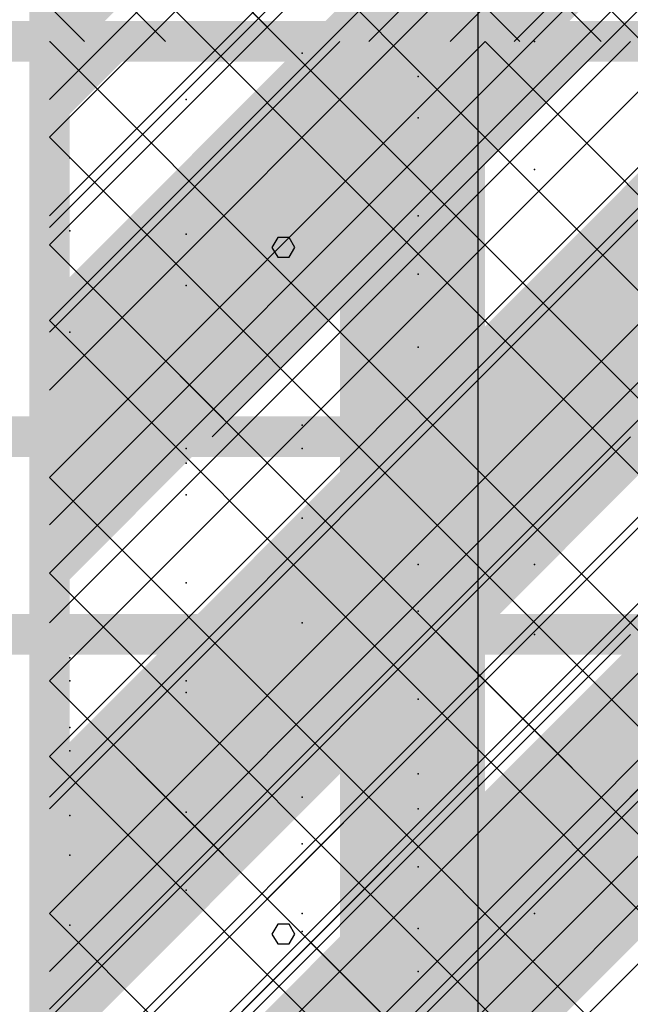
# Model space of a CAD drawing. Extents: x -2 to 113, y -136 to 16.
# Tile 266 of 541: x 49.71 to 51.25, y -33.07 to -30.58. Entities that reach past the tile are written whole.
import ezdxf

# ---------------------------------------------------------------- set-up
doc = ezdxf.new("R2010")
doc.units = 0
doc.header["$MEASUREMENT"] = 0
doc.linetypes.add('SOLID', pattern=[0])
doc.layers.get('0').update_dxf_attribs({"linetype": 'SOLID'})
for name, color, linetype in [('1', 7, 'SOLID'), ('10', 7, 'SOLID'), ('11', 7, 'SOLID'), ('12', 7, 'SOLID'), ('13', 7, 'SOLID'), ('14', 7, 'SOLID'), ('15', 7, 'SOLID'), ('16', 7, 'SOLID'), ('17', 7, 'SOLID'), ('18', 7, 'SOLID'), ('19', 7, 'SOLID'), ('2', 7, 'SOLID'), ('20', 7, 'SOLID'), ('21', 7, 'SOLID'), ('22', 7, 'SOLID'), ('23', 7, 'SOLID'), ('24', 7, 'SOLID'), ('25', 7, 'SOLID'), ('26', 7, 'SOLID'), ('27', 7, 'SOLID'), ('28', 7, 'SOLID'), ('29', 7, 'SOLID'), ('3', 7, 'SOLID'), ('30', 7, 'SOLID'), ('31', 7, 'SOLID'), ('32', 7, 'SOLID'), ('33', 7, 'SOLID'), ('34', 7, 'SOLID'), ('35', 7, 'SOLID'), ('36', 7, 'SOLID'), ('37', 7, 'SOLID'), ('38', 7, 'SOLID'), ('39', 7, 'SOLID'), ('4', 7, 'SOLID'), ('40', 7, 'SOLID'), ('41', 7, 'SOLID'), ('42', 7, 'SOLID'), ('43', 7, 'SOLID'), ('44', 7, 'SOLID'), ('45', 7, 'SOLID'), ('46', 7, 'SOLID'), ('47', 7, 'SOLID'), ('48', 7, 'SOLID'), ('49', 7, 'SOLID'), ('5', 7, 'SOLID'), ('50', 7, 'SOLID'), ('51', 7, 'SOLID'), ('52', 7, 'SOLID'), ('53', 7, 'SOLID'), ('54', 7, 'SOLID'), ('55', 7, 'SOLID'), ('56', 7, 'SOLID'), ('57', 7, 'SOLID'), ('58', 7, 'SOLID'), ('59', 7, 'SOLID'), ('6', 7, 'SOLID'), ('60', 7, 'SOLID'), ('61', 7, 'SOLID'), ('62', 7, 'SOLID'), ('63', 7, 'SOLID'), ('64', 7, 'SOLID'), ('65', 7, 'SOLID'), ('66', 7, 'SOLID'), ('67', 7, 'SOLID'), ('68', 7, 'SOLID'), ('7', 7, 'SOLID'), ('8', 7, 'SOLID'), ('9', 7, 'SOLID')]:
    doc.layers.add(name, color=color, linetype=linetype)

msp = doc.modelspace()

# ---------------------------------------------------------------- linework, layer by layer
at = {"color": 7, "linetype": 'SOLID', "const_width": 0.1029}
msp.add_lwpolyline([(49.7825, -13.1385), (49.7825, -125.6385)], dxfattribs=at)
at = {"color": 7}
for p in [(50.1281, -30.7856), (50.1281, -31.6679), (50.7163, -31.962), (49.8339, -32.2562), (50.4222, -32.5503), (51.0104, -32.8444)]:
    msp.add_point(p, dxfattribs=at)
at = {"layer": '1', "color": 7, "linetype": 'SOLID', "const_width": 0.1029}
for points in [[(49.7825, -13.1385), (49.7825, -125.6385)], [(13.0178, -30.6385), (13.7531, -30.6385), (14.4884, -38.5209), (48.3119, -38.5209), (49.0472, -30.6385), (49.7825, -30.6385)], [(49.7825, -30.6385), (54.1942, -30.6385)]]:
    msp.add_lwpolyline(points, dxfattribs=at)
at = {"layer": '1', "color": 7, "linetype": 'SOLID'}
for points in [[(49.7825, -32.1091), (51.2531, -30.6385)], [(50.2237, -33.1385), (52.7237, -30.6385)]]:
    msp.add_lwpolyline(points, dxfattribs=at)
at = {"layer": '1', "color": 7}
for p in [(50.1281, -30.7856), (50.7163, -31.0797), (49.8339, -31.3738), (50.4222, -31.6679), (51.0104, -31.962), (50.1281, -32.2562), (50.4222, -32.8444)]:
    msp.add_point(p, dxfattribs=at)
at = {"layer": '10', "color": 7, "linetype": 'SOLID', "const_width": 0.1029}
for points in [[(49.7825, -13.1385), (49.7825, -125.6385)], [(13.0178, -30.6385), (13.7531, -30.6385), (14.4884, -31.1422), (48.3119, -31.1422), (49.0472, -30.6385), (49.7825, -30.6385)], [(49.7825, -30.6385), (54.1942, -30.6385)]]:
    msp.add_lwpolyline(points, dxfattribs=at)
at = {"layer": '10', "color": 7, "linetype": 'SOLID'}
msp.add_lwpolyline([(50.6648, -30.6385), (54.1942, -27.1091)], dxfattribs=at)
at = {"layer": '10', "color": 7}
for points in [[(49.7825, -31.5797), (50.9589, -30.8738), (49.7825, -31.5797), (50.7237, -30.6385)], [(49.7825, -30.6385), (50.0178, -30.6385), (49.7825, -30.6385), (49.7825, -30.8738)], [(50.9589, -30.8738), (50.9589, -30.6385), (50.9589, -30.8738), (50.7237, -30.6385)], [(50.9589, -31.5797), (52.1354, -30.8738), (50.9589, -31.5797), (51.9001, -30.6385)], [(50.9589, -30.6385), (51.1942, -30.6385), (50.9589, -30.6385), (50.9589, -30.8738)], [(49.7825, -31.5797), (50.0178, -31.815), (49.7825, -31.5797), (50.9589, -30.8738)], [(50.9589, -31.5797), (51.1942, -31.815), (50.9589, -31.5797), (52.1354, -30.8738)], [(49.7825, -31.5797), (49.7825, -31.815), (49.7825, -31.5797), (50.0178, -31.815)], [(50.9589, -31.5797), (50.9589, -31.815), (50.9589, -31.5797), (50.7237, -31.815)], [(50.9589, -31.5797), (50.9589, -31.815), (50.9589, -31.5797), (51.1942, -31.815)], [(49.7825, -32.7562), (50.9589, -32.0503), (49.7825, -32.7562), (50.7237, -31.815)], [(49.7825, -31.815), (50.0178, -31.815), (49.7825, -31.815), (49.7825, -32.0503)], [(50.9589, -32.0503), (50.9589, -31.815), (50.9589, -32.0503), (50.7237, -31.815)], [(50.9589, -32.7562), (52.1354, -32.0503), (50.9589, -32.7562), (51.9001, -31.815)], [(50.9589, -31.815), (51.1942, -31.815), (50.9589, -31.815), (50.9589, -32.0503)], [(49.7825, -32.7562), (50.0178, -32.9915), (49.7825, -32.7562), (50.9589, -32.0503)], [(50.9589, -32.7562), (51.1942, -32.9915), (50.9589, -32.7562), (52.1354, -32.0503)], [(49.7825, -32.7562), (49.7825, -32.9915), (49.7825, -32.7562), (50.0178, -32.9915)], [(50.9589, -32.7562), (50.9589, -32.9915), (50.9589, -32.7562), (50.7237, -32.9915)], [(50.9589, -32.7562), (50.9589, -32.9915), (50.9589, -32.7562), (51.1942, -32.9915)], [(50.0178, -32.9915), (49.7826, -32.9915), (49.8708, -33.1385), (49.7826, -33.1385)], [(50.9589, -32.9915), (50.7237, -32.9915), (50.9589, -33.1385), (50.5766, -33.1385)], [(51.1942, -32.9915), (50.9589, -32.9915), (51.0472, -33.1385), (50.9589, -33.1385)]]:
    msp.add_solid(points, dxfattribs=at)
at = {"layer": '11', "color": 7, "linetype": 'SOLID', "const_width": 0.1029}
msp.add_lwpolyline([(49.7825, -13.1385), (49.7825, -125.6385)], dxfattribs=at)
at = {"layer": '11', "color": 7, "linetype": 'SOLID'}
for points in [[(50.8681, -45.6385), (50.8681, -25.6385)], [(50.4037, -31.1596), (50.3892, -31.1347), (50.3603, -31.1347), (50.3458, -31.1596), (50.3603, -31.1845), (50.3892, -31.1845), (50.4037, -31.1596)], [(50.4037, -32.8965), (50.3892, -32.8716), (50.3603, -32.8716), (50.3458, -32.8965), (50.3603, -32.9214), (50.3892, -32.9214), (50.4037, -32.8965)]]:
    msp.add_lwpolyline(points, dxfattribs=at)
at = {"layer": '12', "color": 7, "linetype": 'SOLID', "const_width": 0.1029}
for points in [[(49.7825, -13.1385), (49.7825, -125.6385)], [(13.0178, -31.6385), (13.7531, -31.6385), (14.4884, -42.1495), (48.3119, -42.1495), (49.0472, -31.6385), (49.7825, -31.6385)], [(49.7825, -31.6385), (54.1942, -31.6385)]]:
    msp.add_lwpolyline(points, dxfattribs=at)
at = {"layer": '12', "color": 7, "linetype": 'SOLID'}
for points in [[(49.7825, -31.1091), (51.2531, -29.6385)], [(50.7237, -31.6385), (52.7237, -29.6385)], [(49.7825, -33.1091), (51.2531, -31.6385)]]:
    msp.add_lwpolyline(points, dxfattribs=at)
at = {"layer": '12', "color": 7}
for p in [(50.4222, -30.6679), (51.0104, -30.962), (50.1281, -31.2562), (50.1281, -31.7856), (50.7163, -32.0797), (49.8339, -32.3738), (50.4222, -32.6679), (51.0104, -32.962)]:
    msp.add_point(p, dxfattribs=at)
at = {"layer": '13', "color": 7, "linetype": 'SOLID', "const_width": 0.1029}
msp.add_lwpolyline([(49.7825, -13.1385), (49.7825, -125.6385)], dxfattribs=at)
at = {"layer": '13', "color": 7, "linetype": 'SOLID'}
for points in [[(50.8681, -45.6385), (50.8681, -25.6385)], [(50.4037, -31.1596), (50.3892, -31.1347), (50.3603, -31.1347), (50.3458, -31.1596), (50.3603, -31.1845), (50.3892, -31.1845), (50.4037, -31.1596)], [(50.4037, -32.8965), (50.3892, -32.8716), (50.3603, -32.8716), (50.3458, -32.8965), (50.3603, -32.9214), (50.3892, -32.9214), (50.4037, -32.8965)]]:
    msp.add_lwpolyline(points, dxfattribs=at)
at = {"layer": '14', "color": 7, "linetype": 'SOLID', "const_width": 0.1029}
msp.add_lwpolyline([(49.7825, -13.1385), (49.7825, -125.6385)], dxfattribs=at)
at = {"layer": '14', "color": 7}
for p in [(50.4222, -30.6679), (51.0104, -30.962), (50.1281, -31.2562), (50.4222, -31.8444), (51.0104, -32.1385), (49.8339, -32.4326), (50.7163, -32.7267)]:
    msp.add_point(p, dxfattribs=at)
at = {"layer": '15', "color": 7, "linetype": 'SOLID', "const_width": 0.1029}
msp.add_lwpolyline([(49.7825, -13.1385), (49.7825, -125.6385)], dxfattribs=at)
at = {"layer": '15', "color": 7, "linetype": 'SOLID'}
for points in [[(50.8681, -45.6385), (50.8681, -25.6385)], [(50.4037, -31.1596), (50.3892, -31.1347), (50.3603, -31.1347), (50.3458, -31.1596), (50.3603, -31.1845), (50.3892, -31.1845), (50.4037, -31.1596)], [(50.4037, -32.8965), (50.3892, -32.8716), (50.3603, -32.8716), (50.3458, -32.8965), (50.3603, -32.9214), (50.3892, -32.9214), (50.4037, -32.8965)]]:
    msp.add_lwpolyline(points, dxfattribs=at)
at = {"layer": '16', "color": 7, "linetype": 'SOLID', "const_width": 0.1029}
msp.add_lwpolyline([(49.7825, -13.1385), (49.7825, -125.6385)], dxfattribs=at)
at = {"layer": '16', "color": 7, "linetype": 'SOLID'}
for points in [[(49.7825, -31.1091), (51.2531, -29.6385)], [(49.7825, -32.5797), (52.7237, -29.6385)], [(49.7825, -34.0503), (54.1942, -29.6385)]]:
    msp.add_lwpolyline(points, dxfattribs=at)
at = {"layer": '16', "color": 7}
for p in [(50.4222, -30.6679), (51.0104, -30.962), (50.1281, -31.2562), (50.4222, -31.8444), (51.0104, -32.1385), (49.8339, -32.4326), (50.7163, -32.7267)]:
    msp.add_point(p, dxfattribs=at)
at = {"layer": '17', "color": 7, "linetype": 'SOLID', "const_width": 0.1029}
msp.add_lwpolyline([(49.7825, -13.1385), (49.7825, -125.6385)], dxfattribs=at)
at = {"layer": '17', "color": 7, "linetype": 'SOLID'}
for points in [[(50.8681, -45.6385), (50.8681, -25.6385)], [(50.4037, -31.1596), (50.3892, -31.1347), (50.3603, -31.1347), (50.3458, -31.1596), (50.3603, -31.1845), (50.3892, -31.1845), (50.4037, -31.1596)], [(50.4037, -32.8965), (50.3892, -32.8716), (50.3603, -32.8716), (50.3458, -32.8965), (50.3603, -32.9214), (50.3892, -32.9214), (50.4037, -32.8965)]]:
    msp.add_lwpolyline(points, dxfattribs=at)
at = {"layer": '18', "color": 7, "linetype": 'SOLID', "const_width": 0.1029}
for points in [[(49.7825, -13.1385), (49.7825, -125.6385)], [(13.0178, -30.6385), (13.7531, -30.6385), (14.4884, -39.1771), (48.3119, -39.1771), (49.0472, -30.6385), (49.7825, -30.6385)], [(49.7825, -30.6385), (54.1942, -30.6385)]]:
    msp.add_lwpolyline(points, dxfattribs=at)
at = {"layer": '18', "color": 7, "linetype": 'SOLID'}
for points in [[(50.2237, -30.6385), (52.7237, -28.1385)], [(49.7825, -32.1091), (51.2531, -30.6385)], [(50.2237, -33.1385), (52.7237, -30.6385)]]:
    msp.add_lwpolyline(points, dxfattribs=at)
at = {"layer": '18', "color": 7}
for p in [(51.0104, -30.6385), (50.1281, -30.7856), (50.7163, -31.0797), (49.8339, -31.3738), (50.4222, -31.6679), (51.0104, -31.962), (50.1281, -32.2562), (50.4222, -32.8444)]:
    msp.add_point(p, dxfattribs=at)
at = {"layer": '19', "color": 7, "linetype": 'SOLID', "const_width": 0.1029}
msp.add_lwpolyline([(49.7825, -13.1385), (49.7825, -125.6385)], dxfattribs=at)
at = {"layer": '19', "color": 7, "linetype": 'SOLID'}
for points in [[(50.8681, -45.6385), (50.8681, -25.6385)], [(50.4037, -31.1596), (50.3892, -31.1347), (50.3603, -31.1347), (50.3458, -31.1596), (50.3603, -31.1845), (50.3892, -31.1845), (50.4037, -31.1596)], [(50.4037, -32.8965), (50.3892, -32.8716), (50.3603, -32.8716), (50.3458, -32.8965), (50.3603, -32.9214), (50.3892, -32.9214), (50.4037, -32.8965)]]:
    msp.add_lwpolyline(points, dxfattribs=at)
at = {"layer": '2', "color": 7, "linetype": 'SOLID', "const_width": 0.1029}
for points in [[(49.7825, -13.1385), (49.7825, -125.6385)], [(13.0178, -31.6385), (13.7531, -31.6385), (14.4884, -41.0521), (48.3119, -41.0521), (49.0472, -31.6385), (49.7825, -31.6385)], [(49.7825, -31.6385), (54.1942, -31.6385)]]:
    msp.add_lwpolyline(points, dxfattribs=at)
at = {"layer": '2', "color": 7}
for p in [(50.7163, -30.7267), (50.4222, -31.6091), (50.1281, -31.7856), (50.7163, -32.0797), (49.8339, -32.3738), (50.4222, -32.6679), (51.0104, -32.962)]:
    msp.add_point(p, dxfattribs=at)
at = {"layer": '20', "color": 7, "linetype": 'SOLID', "const_width": 0.1029}
msp.add_lwpolyline([(49.7825, -13.1385), (49.7825, -125.6385)], dxfattribs=at)
at = {"layer": '20', "color": 7}
for p in [(50.7163, -30.7267), (50.4222, -31.6091), (49.8339, -32.1973), (50.7163, -32.4915), (50.1281, -32.7856)]:
    msp.add_point(p, dxfattribs=at)
at = {"layer": '21', "color": 7, "linetype": 'SOLID', "const_width": 0.1029}
msp.add_lwpolyline([(49.7825, -13.1385), (49.7825, -125.6385)], dxfattribs=at)
at = {"layer": '21', "color": 7, "linetype": 'SOLID'}
for points in [[(50.8681, -45.6385), (50.8681, -25.6385)], [(50.4037, -31.1596), (50.3892, -31.1347), (50.3603, -31.1347), (50.3458, -31.1596), (50.3603, -31.1845), (50.3892, -31.1845), (50.4037, -31.1596)], [(50.4037, -32.8965), (50.3892, -32.8716), (50.3603, -32.8716), (50.3458, -32.8965), (50.3603, -32.9214), (50.3892, -32.9214), (50.4037, -32.8965)]]:
    msp.add_lwpolyline(points, dxfattribs=at)
at = {"layer": '22', "color": 7, "linetype": 'SOLID', "const_width": 0.1029}
for points in [[(49.7825, -13.1385), (49.7825, -125.6385)], [(13.0178, -30.6385), (13.7531, -30.6385), (14.4884, -31.1422), (48.3119, -31.1422), (49.0472, -30.6385), (49.7825, -30.6385)], [(49.7825, -30.6385), (54.1942, -30.6385)]]:
    msp.add_lwpolyline(points, dxfattribs=at)
at = {"layer": '22', "color": 7, "linetype": 'SOLID'}
msp.add_lwpolyline([(50.6648, -30.6385), (54.1942, -27.1091)], dxfattribs=at)
at = {"layer": '22', "color": 7}
for p in [(50.1281, -30.7856), (50.7163, -31.0797), (49.8339, -31.3738), (50.4222, -31.6679), (51.0104, -31.962), (50.1281, -32.2562), (50.4222, -32.8444)]:
    msp.add_point(p, dxfattribs=at)
at = {"layer": '23', "color": 7, "linetype": 'SOLID', "const_width": 0.1029}
msp.add_lwpolyline([(49.7825, -13.1385), (49.7825, -125.6385)], dxfattribs=at)
at = {"layer": '23', "color": 7, "linetype": 'SOLID'}
for points in [[(50.8681, -45.6385), (50.8681, -25.6385)], [(50.4037, -31.1596), (50.3892, -31.1347), (50.3603, -31.1347), (50.3458, -31.1596), (50.3603, -31.1845), (50.3892, -31.1845), (50.4037, -31.1596)], [(50.4037, -32.8965), (50.3892, -32.8716), (50.3603, -32.8716), (50.3458, -32.8965), (50.3603, -32.9214), (50.3892, -32.9214), (50.4037, -32.8965)]]:
    msp.add_lwpolyline(points, dxfattribs=at)
at = {"layer": '24', "color": 7, "linetype": 'SOLID', "const_width": 0.1029}
for points in [[(49.7825, -13.1385), (49.7825, -125.6385)], [(13.0178, -30.6385), (13.7531, -30.6385), (14.4884, -31.1422), (48.3119, -31.1422), (49.0472, -30.6385), (49.7825, -30.6385)], [(49.7825, -30.6385), (54.1942, -30.6385)]]:
    msp.add_lwpolyline(points, dxfattribs=at)
at = {"layer": '24', "color": 7, "linetype": 'SOLID'}
msp.add_lwpolyline([(50.6648, -30.6385), (54.1942, -27.1091)], dxfattribs=at)
at = {"layer": '24', "color": 7}
msp.add_solid([(50.5178, -60.6385), (50.8854, -60.6385), (50.5178, -30.6385), (50.8854, -30.6385)], dxfattribs=at)
at = {"layer": '25', "color": 7, "linetype": 'SOLID', "const_width": 0.1029}
msp.add_lwpolyline([(49.7825, -13.1385), (49.7825, -125.6385)], dxfattribs=at)
at = {"layer": '25', "color": 7, "linetype": 'SOLID'}
for points in [[(50.8681, -45.6385), (50.8681, -25.6385)], [(50.4037, -31.1596), (50.3892, -31.1347), (50.3603, -31.1347), (50.3458, -31.1596), (50.3603, -31.1845), (50.3892, -31.1845), (50.4037, -31.1596)], [(50.4037, -32.8965), (50.3892, -32.8716), (50.3603, -32.8716), (50.3458, -32.8965), (50.3603, -32.9214), (50.3892, -32.9214), (50.4037, -32.8965)]]:
    msp.add_lwpolyline(points, dxfattribs=at)
at = {"layer": '26', "color": 7, "linetype": 'SOLID', "const_width": 0.1029}
for points in [[(49.7825, -13.1385), (49.7825, -125.6385)], [(13.0178, -31.6385), (13.7531, -31.6385), (14.4884, -35.5484), (48.3119, -35.5484), (49.0472, -31.6385), (49.7825, -31.6385)], [(49.7825, -31.6385), (54.1942, -31.6385)]]:
    msp.add_lwpolyline(points, dxfattribs=at)
at = {"layer": '26', "color": 7}
for p in [(50.1281, -30.7856), (50.1281, -31.7856), (50.7163, -32.0797), (49.8339, -32.3738), (50.4222, -32.6679), (51.0104, -32.962)]:
    msp.add_point(p, dxfattribs=at)
at = {"layer": '27', "color": 7, "linetype": 'SOLID', "const_width": 0.1029}
msp.add_lwpolyline([(49.7825, -13.1385), (49.7825, -125.6385)], dxfattribs=at)
at = {"layer": '27', "color": 7}
for points in [[(49.7825, -31.2856), (50.9589, -30.5797), (49.7825, -31.2856), (50.7237, -30.3444)], [(50.9589, -31.2856), (52.1354, -30.5797), (50.9589, -31.2856), (51.9001, -30.3444)], [(49.7825, -31.2856), (50.0178, -31.5209), (49.7825, -31.2856), (50.9589, -30.5797)], [(50.9589, -31.2856), (51.1942, -31.5209), (50.9589, -31.2856), (52.1354, -30.5797)], [(49.7825, -31.2856), (49.7825, -31.5209), (49.7825, -31.2856), (50.0178, -31.5209)], [(50.9589, -31.2856), (50.9589, -31.5209), (50.9589, -31.2856), (50.7237, -31.5209)], [(50.9589, -31.2856), (50.9589, -31.5209), (50.9589, -31.2856), (51.1942, -31.5209)], [(49.7825, -32.462), (50.9589, -31.7562), (49.7825, -32.462), (50.7237, -31.5209)], [(49.7825, -31.5209), (50.0178, -31.5209), (49.7825, -31.5209), (49.7825, -31.7562)], [(50.9589, -31.7562), (50.9589, -31.5209), (50.9589, -31.7562), (50.7237, -31.5209)], [(50.9589, -32.462), (52.1354, -31.7562), (50.9589, -32.462), (51.9001, -31.5209)], [(50.9589, -31.5209), (51.1942, -31.5209), (50.9589, -31.5209), (50.9589, -31.7562)], [(49.7825, -32.462), (50.0178, -32.6973), (49.7825, -32.462), (50.9589, -31.7562)], [(50.9589, -32.462), (51.1942, -32.6973), (50.9589, -32.462), (52.1354, -31.7562)], [(49.7825, -32.462), (49.7825, -32.6973), (49.7825, -32.462), (50.0178, -32.6973)], [(50.9589, -32.462), (50.9589, -32.6973), (50.9589, -32.462), (50.7237, -32.6973)], [(50.9589, -32.462), (50.9589, -32.6973), (50.9589, -32.462), (51.1942, -32.6973)], [(49.7825, -32.6973), (50.0178, -32.6973), (49.7825, -32.6973), (49.7825, -32.9326)], [(50.7237, -32.6973), (50.2825, -33.1385), (50.7237, -32.6973), (50.7531, -33.1385)], [(50.9589, -32.9326), (50.9589, -32.6973), (50.9589, -32.9326), (50.7237, -32.6973)], [(50.7237, -32.6973), (50.7531, -33.1385), (50.7237, -32.6973), (50.9589, -32.9326)], [(50.9589, -32.6973), (51.1942, -32.6973), (50.9589, -32.6973), (50.9589, -32.9326)]]:
    msp.add_solid(points, dxfattribs=at)
at = {"layer": '28', "color": 7, "linetype": 'SOLID', "const_width": 0.1029}
msp.add_lwpolyline([(49.7825, -13.1385), (49.7825, -125.6385)], dxfattribs=at)
at = {"layer": '28', "color": 7}
for p in [(50.1281, -30.7856), (50.1281, -31.6679), (50.7163, -31.962), (49.8339, -32.2562), (50.4222, -32.5503), (51.0104, -32.8444)]:
    msp.add_point(p, dxfattribs=at)
at = {"layer": '29', "color": 7, "linetype": 'SOLID', "const_width": 0.1029}
msp.add_lwpolyline([(49.7825, -13.1385), (49.7825, -125.6385)], dxfattribs=at)
at = {"layer": '29', "color": 7}
for p in [(50.1281, -30.7856), (50.1281, -31.6679), (50.7163, -31.962), (49.8339, -32.2562), (50.4222, -32.5503), (51.0104, -32.8444)]:
    msp.add_point(p, dxfattribs=at)
at = {"layer": '3', "color": 7, "linetype": 'SOLID', "const_width": 0.1029}
msp.add_lwpolyline([(49.7825, -13.1385), (49.7825, -125.6385)], dxfattribs=at)
at = {"layer": '3', "color": 7, "linetype": 'SOLID'}
for points in [[(50.8681, -45.6385), (50.8681, -25.6385)], [(50.4037, -31.1596), (50.3892, -31.1347), (50.3603, -31.1347), (50.3458, -31.1596), (50.3603, -31.1845), (50.3892, -31.1845), (50.4037, -31.1596)], [(50.4037, -32.8965), (50.3892, -32.8716), (50.3603, -32.8716), (50.3458, -32.8965), (50.3603, -32.9214), (50.3892, -32.9214), (50.4037, -32.8965)]]:
    msp.add_lwpolyline(points, dxfattribs=at)
at = {"layer": '30', "color": 7, "linetype": 'SOLID', "const_width": 0.1029}
for points in [[(49.7825, -13.1385), (49.7825, -125.6385)], [(13.0178, -30.6385), (13.7531, -30.6385), (14.4884, -41.0521), (48.3119, -41.0521), (49.0472, -30.6385), (49.7825, -30.6385)], [(49.7825, -30.6385), (54.1942, -30.6385)]]:
    msp.add_lwpolyline(points, dxfattribs=at)
at = {"layer": '30', "color": 7, "linetype": 'SOLID'}
for points in [[(50.2237, -30.6385), (52.7237, -28.1385)], [(50.9589, -30.6385), (53.4589, -28.1385)], [(49.7825, -32.1091), (51.2531, -30.6385)], [(50.2237, -33.1385), (52.7237, -30.6385)]]:
    msp.add_lwpolyline(points, dxfattribs=at)
at = {"layer": '30', "color": 7}
for p in [(50.1281, -30.7856), (50.7163, -31.0797), (49.8339, -31.3738), (50.4222, -31.6679), (51.0104, -31.962), (50.1281, -32.2562), (50.4222, -32.8444)]:
    msp.add_point(p, dxfattribs=at)
at = {"layer": '31', "color": 7, "linetype": 'SOLID', "const_width": 0.1029}
msp.add_lwpolyline([(49.7825, -13.1385), (49.7825, -125.6385)], dxfattribs=at)
at = {"layer": '31', "color": 7, "linetype": 'SOLID'}
for points in [[(50.8681, -45.6385), (50.8681, -25.6385)], [(49.7825, -31.5209), (54.1942, -27.1091)], [(49.7825, -32.9915), (54.1942, -28.5797)], [(49.7825, -34.462), (54.1942, -30.0503)], [(50.4037, -31.1596), (50.3892, -31.1347), (50.3603, -31.1347), (50.3458, -31.1596), (50.3603, -31.1845), (50.3892, -31.1845), (50.4037, -31.1596)], [(50.4037, -32.8965), (50.3892, -32.8716), (50.3603, -32.8716), (50.3458, -32.8965), (50.3603, -32.9214), (50.3892, -32.9214), (50.4037, -32.8965)]]:
    msp.add_lwpolyline(points, dxfattribs=at)
at = {"layer": '31', "color": 7}
for p in [(50.1281, -30.7856), (50.1281, -31.6679), (50.7163, -31.962), (49.8339, -32.2562), (50.4222, -32.5503), (51.0104, -32.8444)]:
    msp.add_point(p, dxfattribs=at)
at = {"layer": '32', "color": 7, "linetype": 'SOLID', "const_width": 0.1029}
msp.add_lwpolyline([(49.7825, -13.1385), (49.7825, -125.6385)], dxfattribs=at)
at = {"layer": '32', "color": 7, "linetype": 'SOLID'}
for points in [[(49.7825, -31.5209), (54.1942, -27.1091)], [(49.7825, -32.9915), (54.1942, -28.5797)], [(49.7825, -34.462), (54.1942, -30.0503)]]:
    msp.add_lwpolyline(points, dxfattribs=at)
at = {"layer": '32', "color": 7}
for p in [(50.1281, -30.7856), (50.1281, -31.6679), (50.7163, -31.962), (49.8339, -32.2562), (50.4222, -32.5503), (51.0104, -32.8444)]:
    msp.add_point(p, dxfattribs=at)
at = {"layer": '33', "color": 7, "linetype": 'SOLID', "const_width": 0.1029}
msp.add_lwpolyline([(49.7825, -13.1385), (49.7825, -125.6385)], dxfattribs=at)
at = {"layer": '33', "color": 7, "linetype": 'SOLID'}
for points in [[(49.7825, -31.5209), (54.1942, -27.1091)], [(49.7825, -32.9915), (54.1942, -28.5797)], [(49.7825, -34.462), (54.1942, -30.0503)]]:
    msp.add_lwpolyline(points, dxfattribs=at)
at = {"layer": '33', "color": 7}
for p in [(50.1281, -30.7856), (50.1281, -31.6679), (50.7163, -31.962), (49.8339, -32.2562), (50.4222, -32.5503), (51.0104, -32.8444)]:
    msp.add_point(p, dxfattribs=at)
at = {"layer": '34', "color": 7, "linetype": 'SOLID', "const_width": 0.1029}
msp.add_lwpolyline([(49.7825, -13.1385), (49.7825, -125.6385)], dxfattribs=at)
at = {"layer": '34', "color": 7, "linetype": 'SOLID'}
for points in [[(49.7825, -31.5209), (54.1942, -27.1091)], [(49.7825, -32.9915), (54.1942, -28.5797)], [(49.7825, -34.462), (54.1942, -30.0503)]]:
    msp.add_lwpolyline(points, dxfattribs=at)
at = {"layer": '34', "color": 7}
for p in [(50.1281, -30.7856), (50.1281, -31.6679), (50.7163, -31.962), (49.8339, -32.2562), (50.4222, -32.5503), (51.0104, -32.8444)]:
    msp.add_point(p, dxfattribs=at)
at = {"layer": '35', "color": 7, "linetype": 'SOLID', "const_width": 0.1029}
msp.add_lwpolyline([(49.7825, -13.1385), (49.7825, -125.6385)], dxfattribs=at)
at = {"layer": '35', "color": 7, "linetype": 'SOLID'}
for points in [[(49.7825, -31.5209), (54.1942, -27.1091)], [(49.7825, -32.9915), (54.1942, -28.5797)], [(49.7825, -34.462), (54.1942, -30.0503)]]:
    msp.add_lwpolyline(points, dxfattribs=at)
at = {"layer": '35', "color": 7}
for p in [(50.1281, -30.7856), (50.1281, -31.6679), (50.7163, -31.962), (49.8339, -32.2562), (50.4222, -32.5503), (51.0104, -32.8444)]:
    msp.add_point(p, dxfattribs=at)
at = {"layer": '36', "color": 7, "linetype": 'SOLID', "const_width": 0.1029}
msp.add_lwpolyline([(49.7825, -13.1385), (49.7825, -125.6385)], dxfattribs=at)
at = {"layer": '36', "color": 7, "linetype": 'SOLID'}
for points in [[(49.7825, -31.5209), (54.1942, -27.1091)], [(49.7825, -32.9915), (54.1942, -28.5797)], [(49.7825, -34.462), (54.1942, -30.0503)]]:
    msp.add_lwpolyline(points, dxfattribs=at)
at = {"layer": '36', "color": 7}
for p in [(50.1281, -30.7856), (50.1281, -31.6679), (50.7163, -31.962), (49.8339, -32.2562), (50.4222, -32.5503), (51.0104, -32.8444)]:
    msp.add_point(p, dxfattribs=at)
at = {"layer": '37', "color": 7, "linetype": 'SOLID', "const_width": 0.1029}
msp.add_lwpolyline([(49.7825, -13.1385), (49.7825, -125.6385)], dxfattribs=at)
at = {"layer": '37', "color": 7, "linetype": 'SOLID'}
for points in [[(49.7825, -31.5209), (54.1942, -27.1091)], [(49.7825, -32.9915), (54.1942, -28.5797)], [(49.7825, -34.462), (54.1942, -30.0503)]]:
    msp.add_lwpolyline(points, dxfattribs=at)
at = {"layer": '37', "color": 7}
for p in [(50.1281, -30.7856), (50.1281, -31.6679), (50.7163, -31.962), (49.8339, -32.2562), (50.4222, -32.5503), (51.0104, -32.8444)]:
    msp.add_point(p, dxfattribs=at)
at = {"layer": '38', "color": 7, "linetype": 'SOLID', "const_width": 0.1029}
for points in [[(49.7825, -13.1385), (49.7825, -125.6385)], [(49.7825, -31.6385), (54.1942, -31.6385)]]:
    msp.add_lwpolyline(points, dxfattribs=at)
at = {"layer": '38', "color": 7, "linetype": 'SOLID'}
for points in [[(49.7825, -31.5209), (54.1942, -27.1091)], [(51.1354, -31.6385), (54.1942, -28.5797)]]:
    msp.add_lwpolyline(points, dxfattribs=at)
at = {"layer": '38', "color": 7}
msp.add_point((50.1281, -30.7856), dxfattribs=at)
at = {"layer": '39', "color": 7, "linetype": 'SOLID', "const_width": 0.1029}
msp.add_lwpolyline([(49.7825, -13.1385), (49.7825, -125.6385)], dxfattribs=at)
at = {"layer": '39', "color": 7, "linetype": 'SOLID'}
for points in [[(49.7825, -31.0797), (52.7237, -28.1385)], [(49.7825, -32.5503), (54.1942, -28.1385)], [(49.7825, -34.0209), (54.1942, -29.6091)]]:
    msp.add_lwpolyline(points, dxfattribs=at)
at = {"layer": '39', "color": 7}
for p in [(51.0104, -30.6385), (49.8339, -30.9326), (50.7163, -31.2267), (50.4222, -32.1091), (49.8339, -32.6973), (50.7163, -32.9915)]:
    msp.add_point(p, dxfattribs=at)
at = {"layer": '4', "color": 7, "linetype": 'SOLID', "const_width": 0.1029}
msp.add_lwpolyline([(49.7825, -13.1385), (49.7825, -125.6385)], dxfattribs=at)
at = {"layer": '4', "color": 7, "linetype": 'SOLID'}
for points in [[(49.7825, -31.1091), (51.2531, -29.6385)], [(49.7825, -32.5797), (52.7237, -29.6385)], [(50.1942, -33.6385), (54.1942, -29.6385)]]:
    msp.add_lwpolyline(points, dxfattribs=at)
at = {"layer": '4', "color": 7}
for p in [(50.4222, -30.6679), (51.0104, -30.962), (50.1281, -31.2562), (50.4222, -31.8444), (51.0104, -32.1385), (49.8339, -32.4326), (50.7163, -32.7267)]:
    msp.add_point(p, dxfattribs=at)
at = {"layer": '40', "color": 7, "linetype": 'SOLID', "const_width": 0.1029}
msp.add_lwpolyline([(49.7825, -13.1385), (49.7825, -125.6385)], dxfattribs=at)
at = {"layer": '40', "color": 7}
for p in [(50.1281, -30.7856), (50.1281, -31.6679), (50.7163, -31.962), (49.8339, -32.2562), (50.4222, -32.5503), (51.0104, -32.8444)]:
    msp.add_point(p, dxfattribs=at)
at = {"layer": '41', "color": 7, "linetype": 'SOLID', "const_width": 0.1029}
for points in [[(49.7825, -13.1385), (49.7825, -125.6385)], [(13.0178, -30.6385), (13.7531, -30.6385), (14.4884, -37.3021), (48.3119, -37.3021), (49.0472, -30.6385), (49.7825, -30.6385)], [(49.7825, -30.6385), (54.1942, -30.6385)]]:
    msp.add_lwpolyline(points, dxfattribs=at)
at = {"layer": '41', "color": 7}
for p in [(50.1281, -30.7856), (50.7163, -31.0797), (49.8339, -31.3738), (50.4222, -31.6679), (51.0104, -31.962), (50.1281, -32.2562), (50.4222, -32.8444)]:
    msp.add_point(p, dxfattribs=at)
for points in [[(50.0178, -30.4915), (49.7826, -30.4915), (49.8708, -30.6385), (49.7826, -30.6385)], [(50.9589, -30.4915), (50.7237, -30.4915), (50.9589, -30.6385), (50.5766, -30.6385)], [(51.1942, -30.4915), (50.9589, -30.4915), (51.0472, -30.6385), (50.9589, -30.6385)]]:
    msp.add_solid(points, dxfattribs=at)
at = {"layer": '42', "color": 7, "linetype": 'SOLID', "const_width": 0.1029}
msp.add_lwpolyline([(49.7825, -13.1385), (49.7825, -125.6385)], dxfattribs=at)
at = {"layer": '42', "color": 7}
for p in [(50.1281, -30.7856), (50.1281, -31.6679), (50.7163, -31.962), (49.8339, -32.2562), (50.4222, -32.5503), (51.0104, -32.8444)]:
    msp.add_point(p, dxfattribs=at)
at = {"layer": '43', "color": 7, "linetype": 'SOLID', "const_width": 0.1029}
msp.add_lwpolyline([(49.7825, -13.1385), (49.7825, -125.6385)], dxfattribs=at)
at = {"layer": '43', "color": 7, "linetype": 'SOLID'}
for points in [[(49.7825, -31.5209), (54.1942, -27.1091)], [(49.7825, -32.9915), (54.1942, -28.5797)], [(49.7825, -34.462), (54.1942, -30.0503)]]:
    msp.add_lwpolyline(points, dxfattribs=at)
at = {"layer": '43', "color": 7}
for p in [(50.1281, -30.7856), (50.1281, -31.6679), (50.7163, -31.962), (49.8339, -32.2562), (50.4222, -32.5503), (51.0104, -32.8444)]:
    msp.add_point(p, dxfattribs=at)
at = {"layer": '44', "color": 7, "linetype": 'SOLID', "const_width": 0.1029}
msp.add_lwpolyline([(49.7825, -13.1385), (49.7825, -125.6385)], dxfattribs=at)
at = {"layer": '44', "color": 7, "linetype": 'SOLID'}
for points in [[(50.8681, -45.6385), (50.8681, -25.6385)], [(50.4037, -31.1596), (50.3892, -31.1347), (50.3603, -31.1347), (50.3458, -31.1596), (50.3603, -31.1845), (50.3892, -31.1845), (50.4037, -31.1596)], [(50.4037, -32.8965), (50.3892, -32.8716), (50.3603, -32.8716), (50.3458, -32.8965), (50.3603, -32.9214), (50.3892, -32.9214), (50.4037, -32.8965)]]:
    msp.add_lwpolyline(points, dxfattribs=at)
at = {"layer": '45', "color": 7, "linetype": 'SOLID', "const_width": 0.1029}
for points in [[(49.7825, -13.1385), (49.7825, -125.6385)], [(13.0178, -30.6385), (13.7531, -30.6385), (14.4884, -33.0172), (48.3119, -33.0172), (49.0472, -30.6385), (49.7825, -30.6385)], [(49.7825, -30.6385), (54.1942, -30.6385)], [(13.0178, -32.1385), (13.7531, -32.1385), (14.4884, -39.1771), (48.3119, -39.1771), (49.0472, -32.1385), (49.7825, -32.1385)], [(49.7825, -32.1385), (54.1942, -32.1385)]]:
    msp.add_lwpolyline(points, dxfattribs=at)
at = {"layer": '45', "color": 7, "linetype": 'SOLID'}
msp.add_lwpolyline([(49.7825, -33.6091), (51.2531, -32.1385)], dxfattribs=at)
at = {"layer": '45', "color": 7}
for p in [(50.1281, -30.7856), (50.7163, -31.0797), (49.8339, -31.3738), (50.4222, -31.6679), (51.0104, -31.962), (50.1281, -32.2856), (50.7163, -32.5797), (49.8339, -32.8738)]:
    msp.add_point(p, dxfattribs=at)
at = {"layer": '46', "color": 7, "linetype": 'SOLID', "const_width": 0.1029}
msp.add_lwpolyline([(49.7825, -13.1385), (49.7825, -125.6385)], dxfattribs=at)
at = {"layer": '46', "color": 7, "linetype": 'SOLID'}
for points in [[(49.7825, -31.8609), (54.1942, -27.4491)], [(49.7825, -33.3315), (54.1942, -28.9197)]]:
    msp.add_lwpolyline(points, dxfattribs=at)
at = {"layer": '46', "color": 7}
for p in [(50.7163, -30.8315), (50.1281, -31.1256), (50.1281, -32.0079), (50.7163, -32.302), (49.8339, -32.5962), (50.4222, -32.8903)]:
    msp.add_point(p, dxfattribs=at)
at = {"layer": '47', "color": 7, "linetype": 'SOLID', "const_width": 0.1029}
for points in [[(49.7825, -13.1385), (49.7825, -125.6385)], [(13.0178, -30.6385), (13.7531, -30.6385), (14.4884, -38.5209), (48.3119, -38.5209), (49.0472, -30.6385), (49.7825, -30.6385)], [(49.7825, -30.6385), (54.1942, -30.6385)]]:
    msp.add_lwpolyline(points, dxfattribs=at)
at = {"layer": '47', "color": 7, "linetype": 'SOLID'}
for points in [[(50.7972, -30.6385), (54.1942, -27.2415)], [(49.7825, -29.4473), (50.9737, -30.6385)], [(49.7825, -30.5503), (49.8707, -30.6385)], [(49.7825, -31.7415), (50.8854, -30.6385)], [(49.7825, -32.8444), (51.9884, -30.6385)], [(49.7828, -30.6385), (49.7832, -30.6389), (52.2827, -33.1385)], [(50.5913, -33.1385), (53.0913, -30.6385)], [(50.8856, -30.6385), (52.3281, -32.081), (53.3856, -33.1385)], [(49.7825, -31.7415), (51.1795, -33.1385)], [(49.7825, -32.8444), (50.0766, -33.1385)]]:
    msp.add_lwpolyline(points, dxfattribs=at)
at = {"layer": '48', "color": 7, "linetype": 'SOLID', "const_width": 0.1029}
for points in [[(49.7825, -13.1385), (49.7825, -125.6385)], [(13.0178, -30.6385), (13.7531, -30.6385), (14.4884, -37.4234), (48.3119, -37.4234), (49.0472, -30.6385), (49.7825, -30.6385)], [(49.7825, -30.6385), (54.1942, -30.6385)]]:
    msp.add_lwpolyline(points, dxfattribs=at)
at = {"layer": '48', "color": 7, "linetype": 'SOLID'}
for points in [[(49.7825, -32.1091), (51.2531, -30.6385)], [(49.7825, -33.5797), (52.7237, -30.6385)]]:
    msp.add_lwpolyline(points, dxfattribs=at)
at = {"layer": '48', "color": 7}
for p in [(50.1281, -30.7856), (50.7163, -31.0797), (49.8339, -31.3738), (50.4222, -31.6679), (51.0104, -31.962), (50.1281, -32.2562), (50.4222, -32.8444)]:
    msp.add_point(p, dxfattribs=at)
at = {"layer": '49', "color": 7, "linetype": 'SOLID', "const_width": 0.1029}
msp.add_lwpolyline([(49.7825, -13.1385), (49.7825, -125.6385)], dxfattribs=at)
at = {"layer": '49', "color": 7, "linetype": 'SOLID'}
for points in [[(49.7825, -31.0797), (52.7237, -28.1385)], [(49.7825, -32.5503), (54.1942, -28.1385)], [(50.6648, -33.1385), (54.1942, -29.6091)]]:
    msp.add_lwpolyline(points, dxfattribs=at)
at = {"layer": '49', "color": 7}
for p in [(51.0104, -30.6385), (49.8339, -30.9326), (50.7163, -31.2267), (50.4222, -32.1091), (49.8339, -32.6973), (50.7163, -32.9915)]:
    msp.add_point(p, dxfattribs=at)
at = {"layer": '5', "color": 7, "linetype": 'SOLID', "const_width": 0.1029}
msp.add_lwpolyline([(49.7825, -13.1385), (49.7825, -125.6385)], dxfattribs=at)
at = {"layer": '5', "color": 7, "linetype": 'SOLID'}
for points in [[(50.8681, -45.6385), (50.8681, -25.6385)], [(50.4037, -31.1596), (50.3892, -31.1347), (50.3603, -31.1347), (50.3458, -31.1596), (50.3603, -31.1845), (50.3892, -31.1845), (50.4037, -31.1596)], [(50.4037, -32.8965), (50.3892, -32.8716), (50.3603, -32.8716), (50.3458, -32.8965), (50.3603, -32.9214), (50.3892, -32.9214), (50.4037, -32.8965)]]:
    msp.add_lwpolyline(points, dxfattribs=at)
at = {"layer": '50', "color": 7, "linetype": 'SOLID', "const_width": 0.1029}
for points in [[(49.7825, -13.1385), (49.7825, -125.6385)], [(13.0178, -31.6385), (13.7531, -31.6385), (14.4884, -41.7084), (48.3119, -41.7084), (49.0472, -31.6385), (49.7825, -31.6385)], [(49.7825, -31.6385), (54.1942, -31.6385)]]:
    msp.add_lwpolyline(points, dxfattribs=at)
at = {"layer": '50', "color": 7, "linetype": 'SOLID'}
for points in [[(50.1942, -31.6385), (54.1942, -27.6385)], [(49.7825, -33.1091), (51.2531, -31.6385)]]:
    msp.add_lwpolyline(points, dxfattribs=at)
at = {"layer": '50', "color": 7}
for p in [(50.7163, -30.7267), (50.4222, -31.6091), (50.1281, -31.7856), (50.7163, -32.0797), (49.8339, -32.3738), (50.4222, -32.6679), (51.0104, -32.962)]:
    msp.add_point(p, dxfattribs=at)
at = {"layer": '51', "color": 7, "linetype": 'SOLID', "const_width": 0.1029}
msp.add_lwpolyline([(49.7825, -13.1385), (49.7825, -125.6385)], dxfattribs=at)
at = {"layer": '51', "color": 7, "linetype": 'SOLID'}
for points in [[(49.7825, -30.7856), (54.1942, -26.3738)], [(49.7825, -31.5209), (54.1942, -27.1091)], [(49.7825, -32.2562), (54.1942, -27.8444)], [(49.7825, -32.9915), (54.1942, -28.5797)], [(49.7825, -33.7267), (54.1942, -29.315)], [(49.7825, -34.462), (54.1942, -30.0503)]]:
    msp.add_lwpolyline(points, dxfattribs=at)
at = {"layer": '52', "color": 7, "linetype": 'SOLID', "const_width": 0.1029}
msp.add_lwpolyline([(49.7825, -13.1385), (49.7825, -125.6385)], dxfattribs=at)
at = {"layer": '52', "color": 7}
for p in [(49.8339, -31.1173), (50.7163, -31.4115), (50.1281, -31.7056), (50.1281, -32.5879), (50.7163, -32.882)]:
    msp.add_point(p, dxfattribs=at)
at = {"layer": '53', "color": 7, "linetype": 'SOLID', "const_width": 0.1029}
msp.add_lwpolyline([(49.7825, -13.1385), (49.7825, -125.6385)], dxfattribs=at)
at = {"layer": '53', "color": 7}
for p in [(50.1281, -30.7856), (50.1281, -31.6679), (50.7163, -31.962), (49.8339, -32.2562), (50.4222, -32.5503), (51.0104, -32.8444)]:
    msp.add_point(p, dxfattribs=at)
at = {"layer": '54', "color": 7, "linetype": 'SOLID', "const_width": 0.1029}
msp.add_lwpolyline([(49.7825, -13.1385), (49.7825, -125.6385)], dxfattribs=at)
at = {"layer": '54', "color": 7, "linetype": 'SOLID'}
for points in [[(49.7825, -31.1532), (54.1942, -26.7415)], [(49.7825, -32.2562), (54.1942, -27.8444)], [(50.0031, -33.1385), (54.1942, -28.9473)], [(49.7825, -30.0503), (52.8707, -33.1385)], [(51.106, -33.1385), (54.1942, -30.0503)], [(49.7825, -31.1532), (51.7678, -33.1385)], [(49.7825, -32.2562), (50.6648, -33.1385)]]:
    msp.add_lwpolyline(points, dxfattribs=at)
at = {"layer": '55', "color": 7, "linetype": 'SOLID', "const_width": 0.1029}
msp.add_lwpolyline([(49.7825, -13.1385), (49.7825, -125.6385)], dxfattribs=at)
at = {"layer": '55', "color": 7, "linetype": 'SOLID'}
for points in [[(50.8681, -45.6385), (50.8681, -25.6385)], [(50.4037, -31.1596), (50.3892, -31.1347), (50.3603, -31.1347), (50.3458, -31.1596), (50.3603, -31.1845), (50.3892, -31.1845), (50.4037, -31.1596)], [(50.4037, -32.8965), (50.3892, -32.8716), (50.3603, -32.8716), (50.3458, -32.8965), (50.3603, -32.9214), (50.3892, -32.9214), (50.4037, -32.8965)]]:
    msp.add_lwpolyline(points, dxfattribs=at)
at = {"layer": '56', "color": 7, "linetype": 'SOLID', "const_width": 0.1029}
for points in [[(49.7825, -13.1385), (49.7825, -125.6385)], [(13.0178, -30.6385), (13.7531, -30.6385), (14.4884, -42.1495), (48.3119, -42.1495), (49.0472, -30.6385), (49.7825, -30.6385)], [(49.7825, -30.6385), (54.1942, -30.6385)]]:
    msp.add_lwpolyline(points, dxfattribs=at)
at = {"layer": '56', "color": 7, "linetype": 'SOLID'}
for points in [[(50.5913, -30.6385), (53.0913, -28.1385)], [(49.7825, -29.2415), (51.1795, -30.6385)], [(49.7825, -30.3444), (50.0766, -30.6385)]]:
    msp.add_lwpolyline(points, dxfattribs=at)
at = {"layer": '56', "color": 7}
for p in [(50.1281, -30.7856), (50.7163, -31.0797), (49.8339, -31.3738), (50.4222, -31.6679), (51.0104, -31.962), (50.1281, -32.2562), (50.4222, -32.8444)]:
    msp.add_point(p, dxfattribs=at)
at = {"layer": '57', "color": 7, "linetype": 'SOLID', "const_width": 0.1029}
msp.add_lwpolyline([(49.7825, -13.1385), (49.7825, -125.6385)], dxfattribs=at)
at = {"layer": '57', "color": 7}
msp.add_solid([(50.5178, -33.1385), (50.8854, -33.1385), (50.5178, -25.6385), (50.8854, -25.6385)], dxfattribs=at)
at = {"layer": '58', "color": 7, "linetype": 'SOLID', "const_width": 0.1029}
msp.add_lwpolyline([(49.7825, -13.1385), (49.7825, -125.6385)], dxfattribs=at)
at = {"layer": '58', "color": 7, "linetype": 'SOLID'}
for points in [[(50.8681, -45.6385), (50.8681, -25.6385)], [(50.4037, -31.1596), (50.3892, -31.1347), (50.3603, -31.1347), (50.3458, -31.1596), (50.3603, -31.1845), (50.3892, -31.1845), (50.4037, -31.1596)], [(50.4037, -32.8965), (50.3892, -32.8716), (50.3603, -32.8716), (50.3458, -32.8965), (50.3603, -32.9214), (50.3892, -32.9214), (50.4037, -32.8965)]]:
    msp.add_lwpolyline(points, dxfattribs=at)
at = {"layer": '59', "color": 7, "linetype": 'SOLID', "const_width": 0.1029}
for points in [[(49.7825, -13.1385), (49.7825, -125.6385)], [(13.0178, -30.6385), (13.7531, -30.6385), (14.4884, -33.6734), (48.3119, -33.6734), (49.0472, -30.6385), (49.7825, -30.6385)], [(49.7825, -30.6385), (54.1942, -30.6385)]]:
    msp.add_lwpolyline(points, dxfattribs=at)
at = {"layer": '59', "color": 7, "linetype": 'SOLID'}
for points in [[(49.7825, -32.1091), (51.2531, -30.6385)], [(50.2237, -33.1385), (52.7237, -30.6385)]]:
    msp.add_lwpolyline(points, dxfattribs=at)
at = {"layer": '59', "color": 7}
for p in [(50.1281, -30.7856), (50.7163, -31.0797), (49.8339, -31.3738), (50.4222, -31.6679), (51.0104, -31.962), (50.1281, -32.2562), (50.4222, -32.8444)]:
    msp.add_point(p, dxfattribs=at)
at = {"layer": '6', "color": 7, "linetype": 'SOLID', "const_width": 0.1029}
msp.add_lwpolyline([(49.7825, -13.1385), (49.7825, -125.6385)], dxfattribs=at)
at = {"layer": '6', "color": 7, "linetype": 'SOLID'}
for points in [[(49.7825, -30.8803), (54.1942, -26.4685)], [(49.7825, -31.9832), (54.1942, -27.5715)], [(49.7825, -33.0862), (54.1942, -28.6744)], [(49.7825, -29.7773), (53.1437, -33.1385)], [(50.8331, -33.1385), (54.1942, -29.7773)], [(49.7825, -30.8803), (52.0407, -33.1385)], [(49.7825, -31.9832), (50.9378, -33.1385)]]:
    msp.add_lwpolyline(points, dxfattribs=at)
at = {"layer": '60', "color": 7, "linetype": 'SOLID', "const_width": 0.1029}
msp.add_lwpolyline([(49.7825, -13.1385), (49.7825, -125.6385)], dxfattribs=at)
at = {"layer": '60', "color": 7, "linetype": 'SOLID'}
for points in [[(50.8681, -45.6385), (50.8681, -25.6385)], [(50.4037, -31.1596), (50.3892, -31.1347), (50.3603, -31.1347), (50.3458, -31.1596), (50.3603, -31.1845), (50.3892, -31.1845), (50.4037, -31.1596)], [(50.4037, -32.8965), (50.3892, -32.8716), (50.3603, -32.8716), (50.3458, -32.8965), (50.3603, -32.9214), (50.3892, -32.9214), (50.4037, -32.8965)]]:
    msp.add_lwpolyline(points, dxfattribs=at)
at = {"layer": '61', "color": 7, "linetype": 'SOLID', "const_width": 0.1029}
for points in [[(49.7825, -13.1385), (49.7825, -125.6385)], [(13.0178, -30.6385), (13.7531, -30.6385), (14.4884, -39.1771), (48.3119, -39.1771), (49.0472, -30.6385), (49.7825, -30.6385)], [(49.7825, -30.6385), (54.1942, -30.6385)]]:
    msp.add_lwpolyline(points, dxfattribs=at)
at = {"layer": '61', "color": 7, "linetype": 'SOLID'}
for points in [[(50.2237, -30.6385), (52.7237, -28.1385)], [(49.7825, -32.1091), (51.2531, -30.6385)], [(50.2237, -33.1385), (52.7237, -30.6385)]]:
    msp.add_lwpolyline(points, dxfattribs=at)
at = {"layer": '61', "color": 7}
for p in [(51.0104, -30.6385), (50.1281, -30.7856), (50.7163, -31.0797), (49.8339, -31.3738), (50.4222, -31.6679), (51.0104, -31.962), (50.1281, -32.2562), (50.4222, -32.8444)]:
    msp.add_point(p, dxfattribs=at)
at = {"layer": '62', "color": 7, "linetype": 'SOLID', "const_width": 0.1029}
msp.add_lwpolyline([(49.7825, -13.1385), (49.7825, -125.6385)], dxfattribs=at)
at = {"layer": '62', "color": 7, "linetype": 'SOLID'}
for points in [[(50.8681, -45.6385), (50.8681, -25.6385)], [(50.4037, -31.1596), (50.3892, -31.1347), (50.3603, -31.1347), (50.3458, -31.1596), (50.3603, -31.1845), (50.3892, -31.1845), (50.4037, -31.1596)], [(50.4037, -32.8965), (50.3892, -32.8716), (50.3603, -32.8716), (50.3458, -32.8965), (50.3603, -32.9214), (50.3892, -32.9214), (50.4037, -32.8965)]]:
    msp.add_lwpolyline(points, dxfattribs=at)
at = {"layer": '63', "color": 7, "linetype": 'SOLID', "const_width": 0.1029}
for points in [[(49.7825, -13.1385), (49.7825, -125.6385)], [(13.0178, -30.6385), (13.7531, -30.6385), (14.4884, -33.0172), (48.3119, -33.0172), (49.0472, -30.6385), (49.7825, -30.6385)], [(49.7825, -30.6385), (54.1942, -30.6385)]]:
    msp.add_lwpolyline(points, dxfattribs=at)
at = {"layer": '63', "color": 7, "linetype": 'SOLID'}
for points in [[(49.7825, -31.3738), (50.5178, -30.6385)], [(49.7825, -32.1091), (51.2531, -30.6385)], [(49.7825, -32.8444), (51.9884, -30.6385)], [(49.7825, -33.5797), (52.7237, -30.6385)], [(49.7825, -34.315), (53.4589, -30.6385)]]:
    msp.add_lwpolyline(points, dxfattribs=at)
at = {"layer": '64', "color": 7, "linetype": 'SOLID', "const_width": 0.1029}
msp.add_lwpolyline([(49.7825, -13.1385), (49.7825, -125.6385)], dxfattribs=at)
at = {"layer": '64', "color": 7, "linetype": 'SOLID'}
for points in [[(50.8681, -45.6385), (50.8681, -25.6385)], [(50.4037, -31.1596), (50.3892, -31.1347), (50.3603, -31.1347), (50.3458, -31.1596), (50.3603, -31.1845), (50.3892, -31.1845), (50.4037, -31.1596)], [(50.4037, -32.8965), (50.3892, -32.8716), (50.3603, -32.8716), (50.3458, -32.8965), (50.3603, -32.9214), (50.3892, -32.9214), (50.4037, -32.8965)]]:
    msp.add_lwpolyline(points, dxfattribs=at)
at = {"layer": '65', "color": 7, "linetype": 'SOLID', "const_width": 0.1029}
msp.add_lwpolyline([(49.7825, -13.1385), (49.7825, -125.6385)], dxfattribs=at)
at = {"layer": '65', "color": 7, "linetype": 'SOLID'}
for points in [[(49.7825, -31.1532), (54.1942, -26.7415)], [(49.7825, -32.2562), (54.1942, -27.8444)], [(49.7825, -33.3591), (54.1942, -28.9473)], [(49.7825, -30.0503), (54.1942, -34.462)], [(49.7825, -34.462), (54.1942, -30.0503)], [(49.7825, -31.1532), (54.1942, -35.565)], [(49.7825, -32.2562), (54.1942, -36.6679)]]:
    msp.add_lwpolyline(points, dxfattribs=at)
at = {"layer": '66', "color": 7, "linetype": 'SOLID', "const_width": 0.1029}
msp.add_lwpolyline([(49.7825, -13.1385), (49.7825, -125.6385)], dxfattribs=at)
at = {"layer": '66', "color": 7, "linetype": 'SOLID'}
for points in [[(50.8681, -45.6385), (50.8681, -25.6385)], [(50.4037, -31.1596), (50.3892, -31.1347), (50.3603, -31.1347), (50.3458, -31.1596), (50.3603, -31.1845), (50.3892, -31.1845), (50.4037, -31.1596)], [(50.4037, -32.8965), (50.3892, -32.8716), (50.3603, -32.8716), (50.3458, -32.8965), (50.3603, -32.9214), (50.3892, -32.9214), (50.4037, -32.8965)]]:
    msp.add_lwpolyline(points, dxfattribs=at)
at = {"layer": '67', "color": 7, "linetype": 'SOLID', "const_width": 0.1029}
msp.add_lwpolyline([(49.7825, -13.1385), (49.7825, -125.6385)], dxfattribs=at)
at = {"layer": '67', "color": 7, "linetype": 'SOLID'}
for points in [[(49.7825, -29.1385), (54.1942, -33.5503)], [(49.7825, -31.3444), (51.9884, -29.1385)], [(49.7825, -32.4473), (53.0913, -29.1385)], [(49.7825, -33.5503), (54.1942, -29.1385)], [(49.7825, -30.2415), (54.1942, -34.6532)], [(49.7825, -31.3444), (54.1942, -35.7562)], [(49.7825, -32.4473), (54.1942, -36.8591)]]:
    msp.add_lwpolyline(points, dxfattribs=at)
at = {"layer": '68', "color": 7, "linetype": 'SOLID', "const_width": 0.1029}
msp.add_lwpolyline([(49.7825, -13.1385), (49.7825, -125.6385)], dxfattribs=at)
at = {"layer": '68', "color": 7, "linetype": 'SOLID'}
for points in [[(50.8681, -45.6385), (50.8681, -25.6385)], [(50.4037, -31.1596), (50.3892, -31.1347), (50.3603, -31.1347), (50.3458, -31.1596), (50.3603, -31.1845), (50.3892, -31.1845), (50.4037, -31.1596)], [(50.4037, -32.8965), (50.3892, -32.8716), (50.3603, -32.8716), (50.3458, -32.8965), (50.3603, -32.9214), (50.3892, -32.9214), (50.4037, -32.8965)]]:
    msp.add_lwpolyline(points, dxfattribs=at)
at = {"layer": '7', "color": 7, "linetype": 'SOLID', "const_width": 0.1029}
msp.add_lwpolyline([(49.7825, -13.1385), (49.7825, -125.6385)], dxfattribs=at)
at = {"layer": '7', "color": 7}
for p in [(50.1281, -30.7856), (50.1281, -31.6679), (50.7163, -31.962), (49.8339, -32.2562), (50.4222, -32.5503), (51.0104, -32.8444)]:
    msp.add_point(p, dxfattribs=at)
at = {"layer": '8', "color": 7, "linetype": 'SOLID', "const_width": 0.1029}
msp.add_lwpolyline([(49.7825, -13.1385), (49.7825, -125.6385)], dxfattribs=at)
at = {"layer": '8', "color": 7, "linetype": 'SOLID'}
for points in [[(49.7825, -31.0797), (52.7237, -28.1385)], [(49.7825, -32.5503), (54.1942, -28.1385)], [(49.7825, -34.0209), (54.1942, -29.6091)]]:
    msp.add_lwpolyline(points, dxfattribs=at)
at = {"layer": '8', "color": 7}
for p in [(51.0104, -30.6385), (49.8339, -30.9326), (50.7163, -31.2267), (50.4222, -32.1091), (49.8339, -32.6973), (50.7163, -32.9915)]:
    msp.add_point(p, dxfattribs=at)
at = {"layer": '9', "color": 7, "linetype": 'SOLID', "const_width": 0.1029}
msp.add_lwpolyline([(49.7825, -13.1385), (49.7825, -125.6385)], dxfattribs=at)
at = {"layer": '9', "color": 7, "linetype": 'SOLID'}
for points in [[(50.8681, -45.6385), (50.8681, -25.6385)], [(50.4037, -31.1596), (50.3892, -31.1347), (50.3603, -31.1347), (50.3458, -31.1596), (50.3603, -31.1845), (50.3892, -31.1845), (50.4037, -31.1596)], [(50.4037, -32.8965), (50.3892, -32.8716), (50.3603, -32.8716), (50.3458, -32.8965), (50.3603, -32.9214), (50.3892, -32.9214), (50.4037, -32.8965)]]:
    msp.add_lwpolyline(points, dxfattribs=at)

doc.saveas('drawing.dxf')
